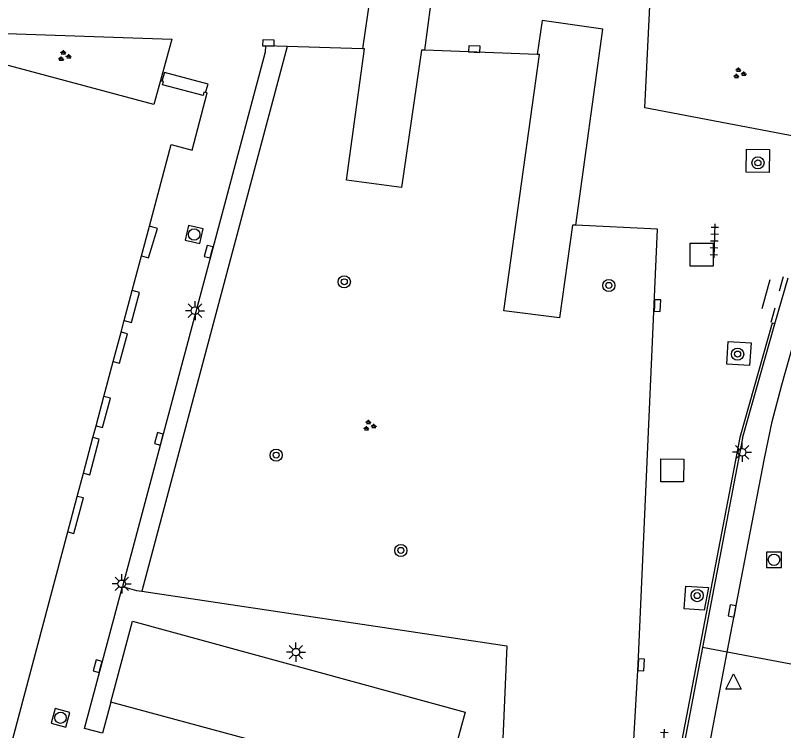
# Model space of a CAD drawing. Extents: x 132998 to 136004, y 396998 to 398512.
# Drawn here: x 133631.8 to 133682.3, y 397708.1 to 397755 of the extents above; entities that cross this region are included whole.
import ezdxf

# ---------------------------------------------------------------- set-up
doc = ezdxf.new("R2010")
doc.units = 0
for name, color, linetype in [('gg-afsc-hekwerk', 7, 'Continuous'), ('gg-afsc-muur', 7, 'Continuous'), ('gg-bbg-hoofdgebouw', 7, 'Continuous'), ('gg-bbg-onder overbouw', 7, 'Continuous'), ('gg-bbg-pand overbouw', 7, 'Continuous'), ('gg-knt-verharding', 7, 'Continuous'), ('gg-knt-verharding nz', 7, 'Continuous'), ('gt-grn-groengrens', 7, 'Continuous'), ('gt-grn-weggrens', 7, 'Continuous'), ('gt-symb-boom', 7, 'Continuous'), ('gt-symb-groenvak', 7, 'Continuous'), ('gt-symb-kolk', 7, 'Continuous'), ('gt-symb-lichtmast', 7, 'Continuous'), ('gt-symb-rioolschacht', 7, 'Continuous'), ('gt-symb-tegel verharding', 7, 'Continuous'), ('gt-symb-waterafsluiter', 7, 'Continuous')]:
    doc.layers.add(name, color=color, linetype=linetype)

# ---------------------------------------------------------------- blocks, each defined once
blk = doc.blocks.new('gt0-BOOM')
at = {"layer": 'gt-symb-boom'}
for radius in [0.4, 0.2]:
    blk.add_circle((0, 0), radius, dxfattribs=at)
blk = doc.blocks.new('gt0-WAFSL')
at = {"layer": 'gt-symb-waterafsluiter'}
for p, q in [((-0.5, -0.333), (0, 0.667)), ((0, 0.667), (0.5, -0.333)), ((0.5, -0.333), (-0.5, -0.333))]:
    blk.add_line(p, q, dxfattribs=at)
blk = doc.blocks.new('gt0-KOLK')
at = {"layer": 'gt-symb-kolk'}
blk.add_lwpolyline([(0, 0), (0.375, 0), (0.375, 0.4), (-0.375, 0.4), (-0.375, 0), (0, 0)], dxfattribs=at)
blk = doc.blocks.new('gt0-LMAST')
at = {"layer": 'gt-symb-lichtmast'}
for p, q in [((-0.005, 0.246), (-0.005, 0.621)), ((-0.182, 0.173), (-0.447, 0.438)), ((0.172, 0.173), (0.437, 0.438)), ((-0.255, -0.004), (-0.63, -0.004)), ((-0.182, -0.181), (-0.447, -0.446)), ((-0.005, -0.254), (-0.005, -0.629)), ((0.437, -0.446), (0.172, -0.181)), ((0.245, -0.004), (0.62, -0.004))]:
    blk.add_line(p, q, dxfattribs=at)
blk.add_circle((-0.005, -0.004), 0.25, dxfattribs=at)
blk = doc.blocks.new('gt0-RS')
at = {"layer": 'gt-symb-rioolschacht'}
blk.add_lwpolyline([(-0.5, -0.5), (0.5, -0.5), (0.5, 0.5), (-0.5, 0.5)], close=True, dxfattribs=at)
blk.add_circle((0, 0), 0.375, dxfattribs=at)
blk = doc.blocks.new('gt0-TEG1')
at = {"layer": 'gt-symb-tegel verharding'}
for p, q in [((-1.125, 0), (1.125, 0)), ((-0.9, -0.25), (-0.9, 0.25)), ((-0.45, -0.25), (-0.45, 0.25)), ((0, -0.25), (0, 0.25)), ((0.45, -0.25), (0.45, 0.25)), ((0.9, -0.25), (0.9, 0.25))]:
    blk.add_line(p, q, dxfattribs=at)
blk = doc.blocks.new('gt0-GRVAK')
at = {"layer": 'gt-symb-groenvak'}
for p, q in [((-0.11, 0.189), (-0.228, 0.24)), ((-0.182, 0.153), (0.088, 0.153)), ((-0.091, 0.211), (-0.156, 0.322)), ((-0.047, 0.214), (-0.047, 0.393)), ((-0.004, 0.211), (0.061, 0.322)), ((0.015, 0.189), (0.133, 0.24)), ((0.262, -0.052), (0.197, 0.059)), ((0.305, -0.049), (0.305, 0.13)), ((0.349, -0.052), (0.414, 0.059)), ((-0.245, -0.228), (-0.363, -0.177)), ((-0.318, -0.264), (-0.047, -0.264)), ((-0.226, -0.206), (-0.291, -0.095)), ((-0.183, -0.203), (-0.183, -0.024)), ((-0.139, -0.206), (-0.074, -0.095)), ((-0.12, -0.228), (-0.002, -0.177)), ((0.243, -0.074), (0.125, -0.023)), ((0.17, -0.11), (0.441, -0.11)), ((0.368, -0.074), (0.486, -0.023))]:
    blk.add_line(p, q, dxfattribs=at)

msp = doc.modelspace()

# ---------------------------------------------------------------- linework, layer by layer
at = {"layer": 'gg-afsc-hekwerk'}
for p, q in [((133681.387, 397737.66), (133680.854, 397735.769)), ((133682.014, 397736.942), (133682.283, 397737.892)), ((133681.718, 397735.81), (133681.441, 397734.857))]:
    msp.add_line(p, q, dxfattribs=at)
at = {"layer": 'gg-afsc-muur'}
for p, q in [((133679.59, 397727.27), (133681.717, 397734.779)), ((133679.404, 397727.312), (133673.683, 397697.355)), ((133679.59, 397727.27), (133676.965, 397713.527)), ((133676.965, 397713.527), (133671.086, 397682.743))]:
    msp.add_line(p, q, dxfattribs=at)
msp.add_lwpolyline([(133681.717, 397734.779), (133681.534, 397734.831), (133679.404, 397727.312)], dxfattribs=at)
at = {"layer": 'gg-bbg-hoofdgebouw'}
for p, q in [((133641.467, 397750.725), (133641.366, 397750.75)), ((133640.12, 397739.243), (133640.638, 397741.185)), ((133639.513, 397736.966), (133640.12, 397739.243)), ((133638.99, 397735.004), (133639.513, 397736.966)), ((133638.786, 397734.241), (133638.99, 397735.004)), ((133638.272, 397732.311), (133638.786, 397734.241)), ((133637.658, 397730.007), (133638.272, 397732.311)), ((133637.143, 397728.079), (133637.658, 397730.007)), ((133636.937, 397727.303), (133637.143, 397728.079)), ((133636.317, 397724.98), (133636.937, 397727.303)), ((133635.909, 397723.449), (133636.317, 397724.98)), ((133635.288, 397721.118), (133635.909, 397723.449))]:
    msp.add_line(p, q, dxfattribs=at)
for points in [[(133641.366, 397750.75), (133640.926, 397749.172), (133628.092, 397752.609), (133628.064, 397752.503)], [(133640.638, 397741.185), (133642.069, 397746.553), (133643.455, 397746.19), (133644.424, 397749.94), (133644.333, 397749.965)], [(133627.399, 397692.591), (133627.663, 397692.521), (133635.288, 397721.118)]]:
    msp.add_lwpolyline(points, dxfattribs=at)
at = {"layer": 'gg-bbg-onder overbouw'}
msp.add_lwpolyline([(133644.333, 397749.965), (133644.224, 397749.994), (133644.165, 397749.772), (133641.507, 397750.478), (133641.566, 397750.7), (133641.467, 397750.725)], dxfattribs=at)
at = {"layer": 'gg-bbg-pand overbouw'}
msp.add_lwpolyline([(133644.333, 397749.965), (133644.499, 397750.52), (133641.628, 397751.283), (133641.467, 397750.725)], dxfattribs=at)
at = {"layer": 'gg-knt-verharding'}
for p, q in [((133654.635, 397752.843), (133649.696, 397752.984)), ((133666.11, 397752.461), (133658.722, 397752.739)), ((133675.574, 397697.514), (133678.585, 397713.214)), ((133682.996, 397712.391), (133678.585, 397713.214)), ((133638.105, 397709.933), (133637.553, 397707.902))]:
    msp.add_line(p, q, dxfattribs=at)
for points in [[(133658.722, 397752.739), (133659.12, 397755.733), (133655.132, 397756.308), (133654.635, 397752.843)], [(133684.905, 397746.728), (133673.183, 397748.965), (133673.543, 397756.569)], [(133668.64, 397741.252), (133670.411, 397754.137), (133666.431, 397754.69), (133666.11, 397752.461)], [(133622.323, 397754.15), (133642.123, 397753.471), (133641.366, 397750.75)], [(133649.696, 397752.984), (133648.262, 397753.025), (133648.246, 397752.61), (133638.873, 397717.528)], [(133658.722, 397752.739), (133658.503, 397752.747), (133657.193, 397743.732), (133653.584, 397744.222), (133654.774, 397752.839), (133654.635, 397752.843)], [(133668.64, 397741.252), (133668.418, 397741.249), (133667.56, 397735.183), (133663.909, 397735.634), (133666.267, 397752.455), (133666.11, 397752.461)], [(133678.585, 397713.214), (133681.024, 397725.93), (133681.543, 397728.369), (133682.165, 397730.783), (133687.594, 397749.991)], [(133640.12, 397739.243), (133640.583, 397739.12), (133641.164, 397741.045), (133640.638, 397741.185)], [(133663.645, 397702.933), (133667.346, 397702.783), (133672.175, 397702.508), (133672.739, 397712.397), (133673.996, 397741.005), (133668.64, 397741.252)], [(133638.99, 397735.004), (133639.471, 397734.876), (133639.985, 397736.841), (133639.513, 397736.966)], [(133638.272, 397732.311), (133638.681, 397732.202), (133639.195, 397734.132), (133638.786, 397734.241)], [(133637.143, 397728.079), (133637.562, 397727.967), (133638.092, 397729.891), (133637.658, 397730.007)], [(133636.317, 397724.98), (133636.72, 397724.872), (133637.341, 397727.195), (133636.937, 397727.303)], [(133635.288, 397721.118), (133635.688, 397721.012), (133636.311, 397723.342), (133635.909, 397723.449)], [(133637.553, 397707.902), (133636.383, 397708.208), (133638.873, 397717.528)], [(133638.873, 397717.528), (133639.797, 397717.272), (133640.141, 397717.22)], [(133640.141, 397717.22), (133664.104, 397713.628), (133663.645, 397702.933)], [(133638.105, 397709.933), (133639.529, 397715.258), (133661.376, 397709.284), (133659.907, 397703.94)]]:
    msp.add_lwpolyline(points, dxfattribs=at)
at = {"layer": 'gg-knt-verharding nz'}
msp.add_lwpolyline([(133659.907, 397703.94), (133658.214, 397704.454), (133647.265, 397707.465), (133638.105, 397709.933)], dxfattribs=at)
at = {"layer": 'gt-grn-groengrens'}
msp.add_line((133649.696, 397752.984), (133640.141, 397717.22), dxfattribs=at)
for points in [[(133681.333, 397744.725), (133679.831, 397744.742), (133679.848, 397746.243), (133681.35, 397746.227), (133681.333, 397744.725)], [(133677.652, 397738.573), (133676.15, 397738.576), (133676.153, 397740.078), (133677.655, 397740.075), (133677.652, 397738.573)], [(133680.053, 397732.034), (133678.554, 397732.127), (133678.647, 397733.626), (133680.146, 397733.533), (133680.053, 397732.034)], [(133675.719, 397724.395), (133674.218, 397724.4), (133674.222, 397725.902), (133675.724, 397725.897), (133675.719, 397724.395)], [(133677.358, 397717.457), (133677.078, 397715.973), (133675.763, 397716.054), (133675.86, 397717.549), (133677.358, 397717.457)]]:
    msp.add_lwpolyline(points, dxfattribs=at)
at = {"layer": 'gt-grn-weggrens'}
for p, q in [((133681.717, 397734.779), (133682.576, 397737.809)), ((133678.585, 397713.214), (133676.965, 397713.527))]:
    msp.add_line(p, q, dxfattribs=at)

# ---------------------------------------------------------------- block references
at = {"layer": 'gt-symb-boom'}
for p in [(133680.6, 397745.35), (133653.437, 397737.538), (133670.81, 397737.299), (133679.263, 397732.788), (133648.966, 397726.155), (133657.152, 397719.897), (133676.609, 397716.932)]:
    msp.add_blockref('gt0-BOOM', p, dxfattribs=at)
at = {"layer": 'gt-symb-groenvak'}
for p in [(133635.04, 397752.354), (133679.374, 397751.224), (133655.079, 397728.082)]:
    msp.add_blockref('gt0-GRVAK', p, dxfattribs=at)
at = {"layer": 'gt-symb-kolk'}
for p, rotation in [((133648.453, 397753.025), -1.6611120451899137), ((133661.965, 397752.622), -2.2356368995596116), ((133644.722, 397739.465), 74.99108632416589), ((133673.798, 397735.989), -92.5791475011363), ((133641.457, 397727.174), 75.10181274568), ((133679.1, 397715.884), 79.04956573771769), ((133637.44, 397712.24), 74.93576605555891), ((133672.739, 397712.397), -93.26885295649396)]:
    msp.add_blockref('gt0-KOLK', p, dxfattribs=dict(at, rotation=rotation))
at = {"layer": 'gt-symb-lichtmast'}
for p in [(133643.642, 397735.646), (133679.563, 397726.344), (133638.831, 397717.708), (133650.263, 397713.221)]:
    msp.add_blockref('gt0-LMAST', p, dxfattribs=at)
at = {"layer": 'gt-symb-rioolschacht'}
for p, rotation in [((133643.579, 397740.643), -102.64685349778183), ((133681.655, 397719.286), 90), ((133634.809, 397708.911), -15.55172489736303)]:
    msp.add_blockref('gt0-RS', p, dxfattribs=dict(at, rotation=rotation))
at = {"layer": 'gt-symb-tegel verharding'}
for p, rotation in [((133677.736, 397740.228), -92.00653893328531), ((133674.405, 397707.037), 87.13473427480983)]:
    msp.add_blockref('gt0-TEG1', p, dxfattribs=dict(at, rotation=rotation))
at = {"layer": 'gt-symb-waterafsluiter'}
msp.add_blockref('gt0-WAFSL', (133678.997, 397711.126), dxfattribs=at)

doc.saveas('drawing.dxf')
